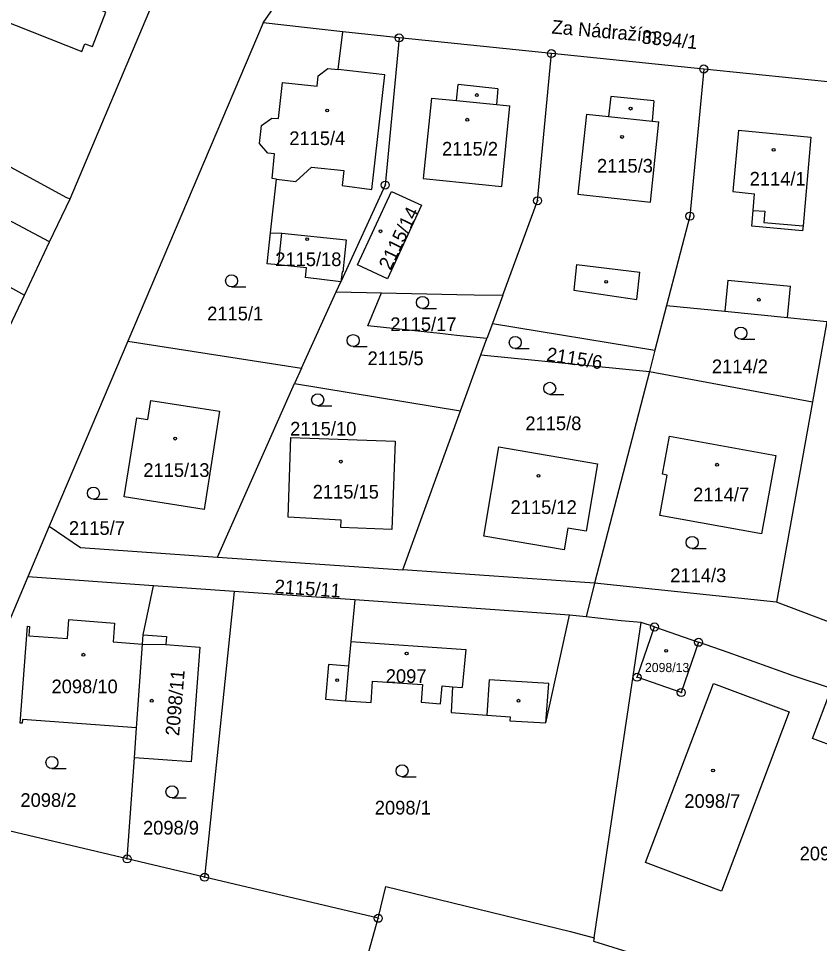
# Model space of a CAD drawing. Extents: x -733394 to -722299, y -1082822 to -1075049.
# Drawn here: x -729283.2 to -729183.7, y -1079631.8 to -1079517.1 of the extents above; entities that cross this region are included whole.
import ezdxf

# ---------------------------------------------------------------- set-up
doc = ezdxf.new("R2010")
doc.units = 0
for name, color, linetype in [('Hranice parcel', 7, 'Continuous'), ('Parcelní čísla', 7, 'Continuous'), ('Pop  PČ popisy', 7, 'Continuous'), ('Vnitřní kresba', 7, 'Continuous'), ('Značky bodu BP', 7, 'Continuous'), ('Značky budov', 7, 'Continuous'), ('Značky kultur', 7, 'Continuous')]:
    doc.layers.add(name, color=color, linetype=linetype)

msp = doc.modelspace()

# ---------------------------------------------------------------- linework, layer by layer
at = {"layer": 'Hranice parcel'}
for p, q in [((-729252.77, -1079517.61), (-729245.24, -1079506.49)), ((-729276.75, -1079539.45), (-729265.57, -1079512.93)), ((-729252.77, -1079517.61), (-729269.58, -1079557.08)), ((-729242.92, -1079518.69), (-729252.77, -1079517.61)), ((-729235.91, -1079519.46), (-729242.92, -1079518.69)), ((-729217.01, -1079521.41), (-729235.91, -1079519.46)), ((-729198.1, -1079523.32), (-729217.01, -1079521.41)), ((-729177.67, -1079525.41), (-729198.1, -1079523.32)), ((-729279.29, -1079544.78), (-729299.29, -1079534.22)), ((-729279.29, -1079544.78), (-729276.75, -1079539.45)), ((-729282.43, -1079551.39), (-729279.29, -1079544.78)), ((-729243.72, -1079550.99), (-729243.13, -1079549.71)), ((-729248.05, -1079560.44), (-729243.72, -1079550.99)), ((-729243.72, -1079550.99), (-729238.08, -1079551.1)), ((-729223.04, -1079551.4), (-729224.33, -1079554.92)), ((-729202.72, -1079552.68), (-729204.16, -1079558.22)), ((-729224.33, -1079554.92), (-729225.01, -1079556.77)), ((-729224.33, -1079554.92), (-729204.16, -1079558.22)), ((-729182.84, -1079554.64), (-729184.61, -1079564.61)), ((-729269.58, -1079557.08), (-729279.35, -1079580.03)), ((-729269.58, -1079557.08), (-729248.05, -1079560.44)), ((-729225.75, -1079558.78), (-729225.01, -1079556.77)), ((-729204.16, -1079558.22), (-729204.85, -1079560.86)), ((-729228.3, -1079565.73), (-729225.75, -1079558.78)), ((-729225.75, -1079558.78), (-729204.85, -1079560.86)), ((-729248.05, -1079560.44), (-729248.9, -1079562.35)), ((-729204.85, -1079560.86), (-729211.67, -1079587.11)), ((-729204.85, -1079560.86), (-729184.61, -1079564.61)), ((-729258.47, -1079583.88), (-729248.9, -1079562.35)), ((-729248.9, -1079562.35), (-729228.3, -1079565.73)), ((-729184.61, -1079564.61), (-729189.07, -1079589.48)), ((-729235.47, -1079585.47), (-729228.3, -1079565.73)), ((-729279.35, -1079580.03), (-729282.01, -1079586.34)), ((-729215.42, -1079582.97), (-729225.4, -1079581.27)), ((-729258.47, -1079583.88), (-729235.47, -1079585.47)), ((-729211.67, -1079587.11), (-729235.47, -1079585.47)), ((-729282.01, -1079586.34), (-729294.36, -1079615.51)), ((-729266.4, -1079587.44), (-729282.01, -1079586.34)), ((-729267.67, -1079593.53), (-729266.4, -1079587.44)), ((-729256.4, -1079588.14), (-729266.4, -1079587.44)), ((-729211.67, -1079587.11), (-729212.71, -1079591.3)), ((-729189.07, -1079589.48), (-729211.67, -1079587.11)), ((-729241.43, -1079589.2), (-729256.4, -1079588.14)), ((-729214.78, -1079591.08), (-729241.43, -1079589.2)), ((-729179.43, -1079593.16), (-729189.07, -1079589.48)), ((-729212.71, -1079591.3), (-729214.78, -1079591.08)), ((-729211.71, -1079631.13), (-729205.86, -1079592)), ((-729204.22, -1079592.56), (-729205.86, -1079592)), ((-729204.22, -1079592.56), (-729198.74, -1079594.46)), ((-729267.76, -1079594.68), (-729267.67, -1079593.53)), ((-729268.51, -1079605.09), (-729267.76, -1079594.68)), ((-729268.78, -1079608.79), (-729268.51, -1079605.09)), ((-729269.67, -1079621.34), (-729268.78, -1079608.79)), ((-729269.67, -1079621.34), (-729294.36, -1079615.51)), ((-729260.06, -1079623.61), (-729269.67, -1079621.34)), ((-729238.5, -1079628.71), (-729260.06, -1079623.61)), ((-729244.51, -1079649.77), (-729238.5, -1079628.71))]:
    msp.add_line(p, q, dxfattribs=at)
for points in [[(-729296.37, -1079500.06), (-729293.15, -1079501.42), (-729295.04, -1079505.85), (-729296.73, -1079510), (-729290.26, -1079512.98), (-729284.78, -1079515.5), (-729285.42, -1079517.14), (-729275.29, -1079521.13), (-729274.91, -1079520.18), (-729273.98, -1079520.54), (-729272.33, -1079516.25), (-729273.26, -1079515.9), (-729271.54, -1079511.52), (-729271.13, -1079510.35), (-729266.03, -1079512.74), (-729265.57, -1079512.93)], [(-729251.87, -1079543.65), (-729251.14, -1079536.97), (-729251.69, -1079536.9), (-729251.4, -1079533.86), (-729252.21, -1079533.76), (-729253.23, -1079532.56), (-729252.99, -1079530.34), (-729251.7, -1079529.44), (-729250.9, -1079529.46), (-729250.39, -1079525), (-729246.09, -1079525.46), (-729245.97, -1079524.17), (-729244.75, -1079523.24), (-729243.46, -1079523.39), (-729242.92, -1079518.69)], [(-729235.91, -1079519.46), (-729237.63, -1079537.72), (-729243.13, -1079549.71)], [(-729223.04, -1079551.4), (-729218.73, -1079539.67), (-729217.01, -1079521.41)], [(-729307.16, -1079522.9), (-729303.15, -1079525.09), (-729298.51, -1079527.69), (-729277.21, -1079539.26), (-729276.75, -1079539.45)], [(-729198.1, -1079523.32), (-729199.82, -1079541.58), (-729202.72, -1079552.68)], [(-729237.34, -1079549.34), (-729241.06, -1079547.63), (-729236.87, -1079538.5), (-729233.14, -1079540.21), (-729237.34, -1079549.34)], [(-729243.13, -1079549.71), (-729247.54, -1079549.21), (-729247.4, -1079548.01), (-729250.9, -1079547.63), (-729252.28, -1079547.48), (-729251.87, -1079543.65)], [(-729251.87, -1079543.65), (-729250.48, -1079543.71), (-729242.47, -1079544.53), (-729242.88, -1079548.49), (-729242.98, -1079548.48), (-729243.13, -1079549.71)], [(-729307.09, -1079548.68), (-729308.87, -1079551.98), (-729293.94, -1079560.14), (-729287.58, -1079548.55), (-729282.43, -1079551.39)], [(-729293.17, -1079573.97), (-729292.03, -1079571.57), (-729282.43, -1079551.39)], [(-729225.01, -1079556.77), (-729228.76, -1079556.37), (-729230.85, -1079556.14), (-729239.79, -1079555.18), (-729238.08, -1079551.1)], [(-729238.08, -1079551.1), (-729228.75, -1079551.29), (-729226.58, -1079551.33), (-729223.04, -1079551.4)], [(-729202.72, -1079552.68), (-729195.49, -1079553.39), (-729187.69, -1079554.16), (-729182.84, -1079554.64)], [(-729270.05, -1079576.43), (-729268.49, -1079566.6), (-729267.11, -1079566.82), (-729266.74, -1079564.45), (-729258.19, -1079565.79), (-729260.12, -1079577.99), (-729270.05, -1079576.43)], [(-729243.11, -1079579.32), (-729249.68, -1079578.92), (-729249.36, -1079569.05), (-729236.39, -1079569.51), (-729236.83, -1079580.47), (-729243.14, -1079580.21), (-729243.11, -1079579.32)], [(-729202.63, -1079573.71), (-729203.22, -1079573.6), (-729202.36, -1079568.88), (-729189.16, -1079571.28), (-729190.93, -1079581.02), (-729203.55, -1079578.73), (-729202.63, -1079573.71)], [(-729225.4, -1079581.27), (-729223.52, -1079570.22), (-729211.27, -1079572.31), (-729212.7, -1079580.69), (-729214.97, -1079580.31), (-729215.42, -1079582.97)], [(-729279.35, -1079580.03), (-729275.46, -1079582.71), (-729258.47, -1079583.88)], [(-729256.4, -1079588.14), (-729259.66, -1079619.67), (-729260.06, -1079623.61)], [(-729241.43, -1079589.2), (-729241.9, -1079594.35), (-729242.18, -1079597.43), (-729244.66, -1079597.2), (-729245.06, -1079601.52), (-729242.57, -1079601.72), (-729239.4, -1079601.93), (-729239.21, -1079599.28), (-729233.01, -1079599.71), (-729233.18, -1079601.9), (-729230.77, -1079602.08), (-729230.58, -1079599.88), (-729229.28, -1079599.97), (-729229.44, -1079603.18), (-729225.01, -1079603.51), (-729222.14, -1079603.69), (-729222.17, -1079604.19), (-729217.71, -1079604.47), (-729214.78, -1079591.08)], [(-729268.51, -1079605.09), (-729282.65, -1079604.05), (-729282.69, -1079604.51), (-729282.94, -1079604.49), (-729282.05, -1079592.47), (-729281.8, -1079592.49), (-729281.88, -1079593.64), (-729277.06, -1079593.99), (-729276.89, -1079591.65), (-729271.23, -1079592.07), (-729271.4, -1079594.41), (-729267.76, -1079594.68)], [(-729205.86, -1079592), (-729208.34, -1079591.78), (-729212.71, -1079591.3)], [(-729198.74, -1079594.46), (-729200.9, -1079600.69), (-729206.38, -1079598.8), (-729204.22, -1079592.56)], [(-729267.67, -1079593.53), (-729264.78, -1079593.74), (-729264.85, -1079594.74), (-729260.66, -1079595.05), (-729261.71, -1079609.31), (-729268.78, -1079608.79)], [(-729182.24, -1079600.19), (-729187.01, -1079598.62), (-729195.08, -1079595.72), (-729198.74, -1079594.46)], [(-729195.88, -1079625.34), (-729205.31, -1079621.77), (-729196.89, -1079599.56), (-729187.49, -1079603.07), (-729195.88, -1079625.34)], [(-729181.49, -1079607.56), (-729184.59, -1079606.38), (-729182.24, -1079600.19)], [(-729238.5, -1079628.71), (-729237.56, -1079624.76), (-729214.64, -1079630.34), (-729211.71, -1079631.13)], [(-729211.71, -1079631.13), (-729211.77, -1079631.56), (-729154.66, -1079649.28)]]:
    msp.add_lwpolyline(points, dxfattribs=at)
at = {"layer": 'Vnitřní kresba'}
for p, q in [((-729237.69, -1079524.05), (-729243.46, -1079523.39)), ((-729239.31, -1079538.26), (-729237.69, -1079524.05)), ((-729228.81, -1079527.24), (-729228.57, -1079525.23)), ((-729223.66, -1079525.76), (-729228.57, -1079525.23)), ((-729223.66, -1079525.76), (-729223.84, -1079527.74)), ((-729231.91, -1079526.92), (-729232.92, -1079536.89)), ((-729231.91, -1079526.92), (-729228.81, -1079527.24)), ((-729228.81, -1079527.24), (-729223.84, -1079527.74)), ((-729223.84, -1079527.74), (-729222.17, -1079527.91)), ((-729209.62, -1079526.74), (-729209.94, -1079529.2)), ((-729204.28, -1079527.28), (-729209.62, -1079526.74)), ((-729204.28, -1079527.28), (-729204.51, -1079529.79)), ((-729223.16, -1079537.88), (-729222.17, -1079527.91)), ((-729212.67, -1079528.91), (-729213.74, -1079538.85)), ((-729212.67, -1079528.91), (-729209.94, -1079529.2)), ((-729209.94, -1079529.2), (-729204.51, -1079529.79)), ((-729204.71, -1079539.84), (-729203.67, -1079529.88)), ((-729204.51, -1079529.79), (-729203.67, -1079529.88)), ((-729193.78, -1079530.92), (-729194.5, -1079538.54)), ((-729193.78, -1079530.92), (-729184.81, -1079531.77)), ((-729184.81, -1079531.77), (-729185.78, -1079542.79)), ((-729248.73, -1079537.26), (-729246.8, -1079535.49)), ((-729246.8, -1079535.49), (-729242.79, -1079535.92)), ((-729242.79, -1079535.92), (-729242.98, -1079537.76)), ((-729232.92, -1079536.89), (-729223.16, -1079537.88)), ((-729251.14, -1079536.97), (-729248.73, -1079537.26)), ((-729242.98, -1079537.76), (-729239.31, -1079538.26)), ((-729213.74, -1079538.85), (-729204.71, -1079539.84)), ((-729194.5, -1079538.54), (-729191.81, -1079538.79)), ((-729191.97, -1079540.86), (-729191.81, -1079538.79)), ((-729192.13, -1079542.84), (-729191.97, -1079540.86)), ((-729191.97, -1079540.86), (-729190.53, -1079540.98)), ((-729190.53, -1079540.98), (-729190.63, -1079542.36)), ((-729190.63, -1079542.36), (-729185.78, -1079542.79)), ((-729250.9, -1079547.63), (-729250.48, -1079543.71)), ((-729185.83, -1079543.39), (-729192.13, -1079542.84)), ((-729185.78, -1079542.79), (-729185.83, -1079543.39)), ((-729213.89, -1079547.56), (-729214.24, -1079550.77)), ((-729213.89, -1079547.56), (-729206.02, -1079548.52)), ((-729206.39, -1079551.91), (-729206.02, -1079548.52)), ((-729195.12, -1079549.53), (-729195.49, -1079553.39)), ((-729195.12, -1079549.53), (-729187.35, -1079550.27)), ((-729187.69, -1079554.16), (-729187.35, -1079550.27)), ((-729214.24, -1079550.77), (-729206.39, -1079551.91)), ((-729267.76, -1079594.68), (-729264.85, -1079594.74)), ((-729241.9, -1079594.35), (-729227.64, -1079595.35)), ((-729227.64, -1079595.35), (-729228.08, -1079600.05)), ((-729242.18, -1079597.43), (-729242.57, -1079601.72)), ((-729229.28, -1079599.97), (-729228.08, -1079600.05)), ((-729224.73, -1079599.1), (-729225.01, -1079603.51)), ((-729217.35, -1079599.57), (-729224.73, -1079599.1)), ((-729217.71, -1079604.47), (-729217.35, -1079599.57))]:
    msp.add_line(p, q, dxfattribs=at)
at = {"layer": 'Značky bodu BP'}
for centre, radius in [((-729235.91, -1079519.46), 0.5), ((-729235.91, -1079519.46), 0.0303), ((-729217.01, -1079521.41), 0.5), ((-729217.01, -1079521.41), 0.0303), ((-729198.1, -1079523.32), 0.5), ((-729198.1, -1079523.32), 0.0303), ((-729237.63, -1079537.72), 0.5), ((-729237.63, -1079537.72), 0.0303), ((-729218.73, -1079539.67), 0.5), ((-729218.73, -1079539.67), 0.0303), ((-729199.82, -1079541.58), 0.5), ((-729199.82, -1079541.58), 0.0303), ((-729204.22, -1079592.56), 0.5), ((-729204.22, -1079592.56), 0.0303), ((-729198.74, -1079594.46), 0.5), ((-729198.74, -1079594.46), 0.0303), ((-729206.38, -1079598.8), 0.5), ((-729206.38, -1079598.8), 0.0303), ((-729200.9, -1079600.69), 0.5), ((-729200.9, -1079600.69), 0.0303), ((-729269.67, -1079621.34), 0.5), ((-729269.67, -1079621.34), 0.0303), ((-729260.06, -1079623.61), 0.5), ((-729260.06, -1079623.61), 0.0303), ((-729238.5, -1079628.71), 0.5), ((-729238.5, -1079628.71), 0.0303)]:
    msp.add_circle(centre, radius, dxfattribs=at)
at = {"layer": 'Značky budov'}
for centre in [(-729226.27, -1079526.55), (-729244.85, -1079528.46), (-729207.18, -1079528.24), (-729227.45, -1079529.61), (-729208.24, -1079531.75), (-729189.43, -1079533.35), (-729238.22, -1079543.46), (-729247.32, -1079544.44), (-729210.22, -1079549.74), (-729191.27, -1079551.95), (-729263.71, -1079569.19), (-729243.14, -1079572.04), (-729196.45, -1079572.42), (-729218.61, -1079573.8), (-729202.76, -1079595.53), (-729275.11, -1079596), (-729234.98, -1079595.85), (-729243.6, -1079599.17), (-729266.62, -1079601.71), (-729221.1, -1079601.71), (-729196.95, -1079610.38)]:
    msp.add_circle(centre, 0.175, dxfattribs=at)
at = {"layer": 'Značky kultur'}
for p, q in [((-729256.71, -1079550.35), (-729254.96, -1079550.35)), ((-729233.01, -1079553.04), (-729231.26, -1079553.04)), ((-729193.49, -1079556.85), (-729191.74, -1079556.85)), ((-729241.61, -1079557.77), (-729239.86, -1079557.77)), ((-729221.5, -1079558.01), (-729219.75, -1079558.01)), ((-729217.22, -1079563.7), (-729215.47, -1079563.7)), ((-729246.02, -1079565.11), (-729244.27, -1079565.11)), ((-729273.86, -1079576.7), (-729272.11, -1079576.7)), ((-729199.54, -1079582.83), (-729197.79, -1079582.83)), ((-729279.01, -1079610.13), (-729277.26, -1079610.13)), ((-729235.55, -1079611.15), (-729233.8, -1079611.15)), ((-729264.1, -1079613.77), (-729262.35, -1079613.77))]:
    msp.add_line(p, q, dxfattribs=at)
for centre in [(-729256.71, -1079549.6), (-729233.01, -1079552.29), (-729241.61, -1079557.02), (-729193.49, -1079556.1), (-729221.5, -1079557.26), (-729217.22, -1079562.95), (-729246.02, -1079564.36), (-729273.86, -1079575.95), (-729199.54, -1079582.08), (-729279.01, -1079609.38), (-729235.55, -1079610.4), (-729264.1, -1079613.02)]:
    msp.add_circle(centre, 0.75, dxfattribs=at)

# ---------------------------------------------------------------- texts
at = {"layer": 'Parcelní čísla'}
for s, rotation, p in [('3394/1', 354, (-729205.88, -1079520.14)), ('2115/14', 64, (-729237, -1079548.37)), ('2115/6', 351, (-729217.7, -1079559.51)), ('2115/11', 356, (-729251.41, -1079588.35)), ('2098/11', 85, (-729263.23, -1079606.13))]:
    msp.add_text(s, height=1.7, rotation=rotation, dxfattribs=at).set_placement(p)
for s, height, p in [('2115/4', 1.7, (-729249.55, -1079532.76)), ('2115/2', 1.7, (-729230.59, -1079534.07)), ('2115/3', 1.7, (-729211.36, -1079536.18)), ('2114/1', 1.7, (-729192.4, -1079537.79)), ('2115/18', 1.7, (-729251.29, -1079547.78)), ('2115/1', 1.7, (-729259.74, -1079554.51)), ('2115/17', 1.7, (-729237.01, -1079555.84)), ('2115/5', 1.7, (-729239.83, -1079560.07)), ('2114/2', 1.7, (-729197.09, -1079561.07)), ('2115/8', 1.7, (-729220.24, -1079568.14)), ('2115/10', 1.7, (-729249.44, -1079568.81)), ('2115/13', 1.7, (-729267.67, -1079573.94)), ('2115/15', 1.7, (-729246.64, -1079576.63)), ('2114/7', 1.7, (-729199.42, -1079576.97)), ('2115/12', 1.7, (-729222.08, -1079578.54)), ('2115/7', 1.7, (-729276.9, -1079581.13)), ('2114/3', 1.7, (-729202.26, -1079587)), ('2098/13', 1.139, (-729205.4, -1079598.16)), ('2097', 1.7, (-729237.57, -1079599.51)), ('2098/10', 1.7, (-729279.06, -1079600.79)), ('2098/2', 1.7, (-729282.92, -1079614.89)), ('2098/7', 1.7, (-729200.51, -1079615.01)), ('2098/1', 1.7, (-729238.93, -1079615.83)), ('2098/9', 1.7, (-729267.71, -1079618.32)), ('2098/3', 1.7, (-729186.2, -1079621.52))]:
    msp.add_text(s, height=height, dxfattribs=at).set_placement(p)
at = {"layer": 'Pop  PČ popisy'}
msp.add_text('Za Nádražím', height=1.7, rotation=355, dxfattribs=at).set_placement((-729217.03, -1079518.91))

doc.saveas('drawing.dxf')
